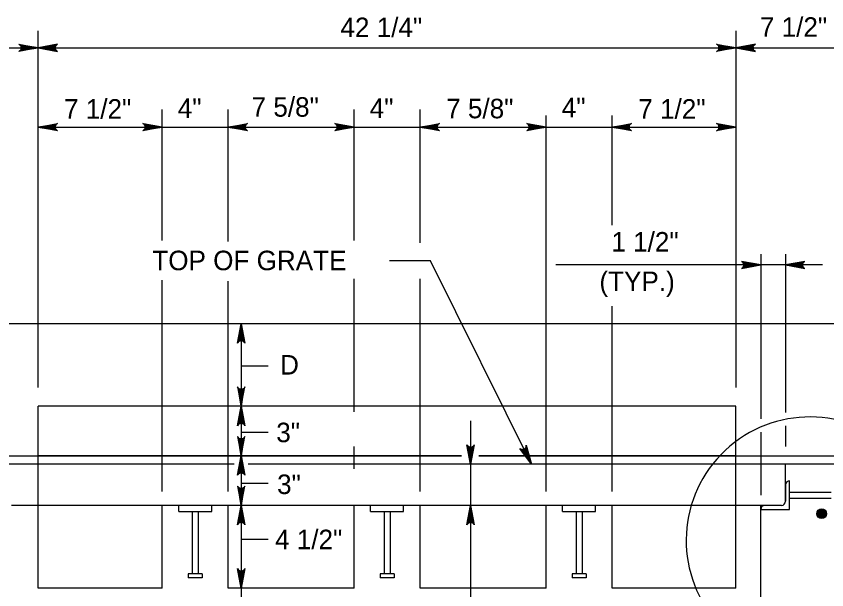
# Model space of a CAD drawing. Extents: x 2087776 to 2104538, y 970919 to 982612.
# Drawn here: x 2096408.5 to 2096817.6, y 973615.4 to 973904.7 of the extents above; entities that cross this region are included whole.
import ezdxf

# ---------------------------------------------------------------- set-up
doc = ezdxf.new("R2010")
doc.units = 0
doc.layers.add('1', color=7, linetype='Continuous')

msp = doc.modelspace()

# ---------------------------------------------------------------- linework, layer by layer
at = {"layer": '1'}
for p, q in [((2096419.68, 973717.51), (2096419.68, 973897.38)), ((2096771.77, 973897.38), (2096771.77, 973717.51)), ((2096307.19, 973888.8), (2096884.27, 973888.8)), ((2096482.2, 973791.68), (2096482.2, 973857.72)), ((2096515.53, 973791.07), (2096515.53, 973857.72)), ((2096579.07, 973791.68), (2096579.07, 973857.72)), ((2096612.4, 973790.47), (2096612.4, 973857.72)), ((2096675.94, 973665.08), (2096675.94, 973854.73)), ((2096709.27, 973799.26), (2096709.27, 973854.73)), ((2096419.68, 973848.8), (2096771.77, 973848.8)), ((2096784.27, 973784.7), (2096784.27, 973701.64)), ((2096796.77, 973784.7), (2096796.77, 973704.8)), ((2096815.4, 973779.25), (2096680.89, 973779.25)), ((2096482.2, 973665.08), (2096482.2, 973771.65)), ((2096515.53, 973665.08), (2096515.53, 973771.04)), ((2096579.07, 973705.13), (2096579.07, 973772.25)), ((2096612.4, 973665.08), (2096612.4, 973772.25)), ((2096709.27, 973665.08), (2096709.27, 973758.4)), ((2096834.27, 973749.63), (2096357.19, 973749.63)), ((2096522.11, 973749.63), (2096522.11, 973565.49)), ((2096522.11, 973728.44), (2096535.67, 973728.44)), ((2096771.77, 973707.96), (2096419.68, 973707.96)), ((2096419.68, 973616.29), (2096419.68, 973707.96)), ((2096771.77, 973616.29), (2096771.77, 973707.96)), ((2096637.87, 973700.66), (2096637.87, 973575.25)), ((2096796.77, 973698.04), (2096796.77, 973687.77)), ((2096522.11, 973694.93), (2096535.67, 973694.93)), ((2096784.27, 973694.88), (2096784.27, 973663.07)), ((2096579.07, 973676.47), (2096579.07, 973687.71)), ((2096255.26, 973682.96), (2096633.31, 973682.96)), ((2096633.31, 973682.96), (2096419.68, 973682.96)), ((2096771.77, 973682.96), (2096641.95, 973682.96)), ((2096641.95, 973682.96), (2096936.2, 973682.96)), ((2096518.53, 973678.79), (2096357.19, 973678.79)), ((2096834.27, 973678.79), (2096525.52, 973678.79)), ((2096796.77, 973660.04), (2096796.77, 973678.79)), ((2096522.11, 973669.17), (2096535.67, 973669.17)), ((2096796.77, 973668.37), (2096796.77, 973660.04)), ((2096798.85, 973655.88), (2096798.85, 973670.46)), ((2096798.85, 973664.73), (2096819.77, 973664.73)), ((2096798.85, 973661.61), (2096819.77, 973661.61)), ((2096785.31, 973657.96), (2096406.15, 973657.96)), ((2096482.2, 973616.29), (2096482.2, 973657.96)), ((2096490.53, 973654.83), (2096490.53, 973657.96)), ((2096507.19, 973654.83), (2096507.19, 973657.96)), ((2096515.53, 973616.29), (2096515.53, 973657.96)), ((2096579.07, 973616.29), (2096579.07, 973657.96)), ((2096587.4, 973654.83), (2096587.4, 973657.96)), ((2096604.06, 973654.83), (2096604.06, 973657.96)), ((2096612.4, 973616.29), (2096612.4, 973657.96)), ((2096675.94, 973616.29), (2096675.94, 973657.96)), ((2096684.27, 973654.83), (2096684.27, 973657.96)), ((2096700.93, 973654.83), (2096700.93, 973657.96)), ((2096709.27, 973616.29), (2096709.27, 973657.96)), ((2096784.27, 973595.44), (2096784.27, 973657.96)), ((2096784.27, 973655.88), (2096798.85, 973655.88)), ((2096794.69, 973657.96), (2096785.31, 973657.96)), ((2096794.69, 973657.96), (2096786.35, 973657.96)), ((2096490.53, 973654.83), (2096507.19, 973654.83)), ((2096497.3, 973654.83), (2096497.3, 973623.5)), ((2096500.42, 973654.83), (2096500.42, 973623.5)), ((2096587.4, 973654.83), (2096604.06, 973654.83)), ((2096594.17, 973654.83), (2096594.17, 973623.5)), ((2096597.29, 973654.83), (2096597.29, 973623.5)), ((2096684.27, 973654.83), (2096700.93, 973654.83)), ((2096691.04, 973654.83), (2096691.04, 973623.5)), ((2096694.16, 973654.83), (2096694.16, 973623.5)), ((2096522.11, 973640.9), (2096535.67, 973640.9)), ((2096495.3, 973623.5), (2096495.3, 973621.5)), ((2096502.42, 973623.5), (2096495.3, 973623.5)), ((2096502.42, 973623.5), (2096502.42, 973621.5)), ((2096592.17, 973623.5), (2096592.17, 973621.5)), ((2096599.29, 973623.5), (2096592.17, 973623.5)), ((2096599.29, 973623.5), (2096599.29, 973621.5)), ((2096689.04, 973623.5), (2096689.04, 973621.5)), ((2096696.16, 973623.5), (2096689.04, 973623.5)), ((2096696.16, 973623.5), (2096696.16, 973621.5)), ((2096502.42, 973621.5), (2096495.3, 973621.5)), ((2096599.29, 973621.5), (2096592.17, 973621.5)), ((2096696.16, 973621.5), (2096689.04, 973621.5)), ((2096482.2, 973616.29), (2096419.68, 973616.29)), ((2096579.07, 973616.29), (2096515.53, 973616.29)), ((2096675.94, 973616.29), (2096612.4, 973616.29)), ((2096771.77, 973616.29), (2096709.27, 973616.29))]:
    msp.add_line(p, q, dxfattribs=at)
for points in [[(2096419.68, 973888.8), (2096409.89, 973886.97), (2096410.27, 973887.23), (2096410.65, 973887.49), (2096410.84, 973887.82), (2096411.04, 973888.15), (2096411.09, 973888.48), (2096411.15, 973888.8), (2096411.09, 973889.13), (2096411.04, 973889.46), (2096410.84, 973889.79), (2096410.65, 973890.12), (2096410.27, 973890.38), (2096409.89, 973890.64), (2096419.68, 973888.8), (2096410.27, 973890.38), (2096410.65, 973890.12), (2096419.68, 973888.8), (2096410.84, 973889.79), (2096411.04, 973889.46), (2096419.68, 973888.8), (2096411.09, 973889.13), (2096411.15, 973888.8), (2096419.68, 973888.8), (2096411.09, 973888.48), (2096411.04, 973888.15), (2096419.68, 973888.8), (2096410.84, 973887.82), (2096410.65, 973887.49), (2096419.68, 973888.8), (2096410.27, 973887.23)], [(2096419.68, 973888.8), (2096429.46, 973886.97), (2096429.09, 973887.23), (2096428.71, 973887.49), (2096428.52, 973887.82), (2096428.32, 973888.15), (2096428.27, 973888.48), (2096428.21, 973888.8), (2096428.27, 973889.13), (2096428.32, 973889.46), (2096428.52, 973889.79), (2096428.71, 973890.12), (2096429.09, 973890.38), (2096429.46, 973890.64), (2096419.68, 973888.8), (2096429.09, 973890.38), (2096428.71, 973890.12), (2096419.68, 973888.8), (2096428.52, 973889.79), (2096428.32, 973889.46), (2096419.68, 973888.8), (2096428.27, 973889.13), (2096428.21, 973888.8), (2096419.68, 973888.8), (2096428.27, 973888.48), (2096428.32, 973888.15), (2096419.68, 973888.8), (2096428.52, 973887.82), (2096428.71, 973887.49), (2096419.68, 973888.8), (2096429.09, 973887.23)], [(2096771.77, 973888.8), (2096761.98, 973886.97), (2096762.36, 973887.23), (2096762.74, 973887.49), (2096762.93, 973887.82), (2096763.13, 973888.15), (2096763.18, 973888.48), (2096763.24, 973888.8), (2096763.18, 973889.13), (2096763.13, 973889.46), (2096762.93, 973889.79), (2096762.74, 973890.12), (2096762.36, 973890.38), (2096761.98, 973890.64), (2096771.77, 973888.8), (2096762.36, 973890.38), (2096762.74, 973890.12), (2096771.77, 973888.8), (2096762.93, 973889.79), (2096763.13, 973889.46), (2096771.77, 973888.8), (2096763.18, 973889.13), (2096763.24, 973888.8), (2096771.77, 973888.8), (2096763.18, 973888.48), (2096763.13, 973888.15), (2096771.77, 973888.8), (2096762.93, 973887.82), (2096762.74, 973887.49), (2096771.77, 973888.8), (2096762.36, 973887.23)], [(2096771.77, 973888.8), (2096781.55, 973886.97), (2096781.18, 973887.23), (2096780.8, 973887.49), (2096780.61, 973887.82), (2096780.41, 973888.15), (2096780.36, 973888.48), (2096780.3, 973888.8), (2096780.36, 973889.13), (2096780.41, 973889.46), (2096780.61, 973889.79), (2096780.8, 973890.12), (2096781.18, 973890.38), (2096781.55, 973890.64), (2096771.77, 973888.8), (2096781.18, 973890.38), (2096780.8, 973890.12), (2096771.77, 973888.8), (2096780.61, 973889.79), (2096780.41, 973889.46), (2096771.77, 973888.8), (2096780.36, 973889.13), (2096780.3, 973888.8), (2096771.77, 973888.8), (2096780.36, 973888.48), (2096780.41, 973888.15), (2096771.77, 973888.8), (2096780.61, 973887.82), (2096780.8, 973887.49), (2096771.77, 973888.8), (2096781.18, 973887.23)], [(2096419.68, 973848.8), (2096429.46, 973850.64), (2096429.09, 973850.38), (2096428.71, 973850.12), (2096428.52, 973849.79), (2096428.32, 973849.46), (2096428.27, 973849.13), (2096428.21, 973848.8), (2096428.27, 973848.48), (2096428.32, 973848.15), (2096428.52, 973847.82), (2096428.71, 973847.49), (2096429.09, 973847.23), (2096429.46, 973846.97), (2096419.68, 973848.8), (2096429.09, 973847.23), (2096428.71, 973847.49), (2096419.68, 973848.8), (2096428.52, 973847.82), (2096428.32, 973848.15), (2096419.68, 973848.8), (2096428.27, 973848.48), (2096428.21, 973848.8), (2096419.68, 973848.8), (2096428.27, 973849.13), (2096428.32, 973849.46), (2096419.68, 973848.8), (2096428.52, 973849.79), (2096428.71, 973850.12), (2096419.68, 973848.8), (2096429.09, 973850.38)], [(2096482.2, 973848.8), (2096472.41, 973846.97), (2096472.79, 973847.23), (2096473.17, 973847.49), (2096473.36, 973847.82), (2096473.56, 973848.15), (2096473.61, 973848.48), (2096473.67, 973848.8), (2096473.61, 973849.13), (2096473.56, 973849.46), (2096473.36, 973849.79), (2096473.17, 973850.12), (2096472.79, 973850.38), (2096472.41, 973850.64), (2096482.2, 973848.8), (2096472.79, 973850.38), (2096473.17, 973850.12), (2096482.2, 973848.8), (2096473.36, 973849.79), (2096473.56, 973849.46), (2096482.2, 973848.8), (2096473.61, 973849.13), (2096473.67, 973848.8), (2096482.2, 973848.8), (2096473.61, 973848.48), (2096473.56, 973848.15), (2096482.2, 973848.8), (2096473.36, 973847.82), (2096473.17, 973847.49), (2096482.2, 973848.8), (2096472.79, 973847.23)], [(2096515.53, 973848.8), (2096525.31, 973850.64), (2096524.94, 973850.38), (2096524.56, 973850.12), (2096524.37, 973849.79), (2096524.17, 973849.46), (2096524.12, 973849.13), (2096524.06, 973848.8), (2096524.12, 973848.48), (2096524.17, 973848.15), (2096524.37, 973847.82), (2096524.56, 973847.49), (2096524.94, 973847.23), (2096525.31, 973846.97), (2096515.53, 973848.8), (2096524.94, 973847.23), (2096524.56, 973847.49), (2096515.53, 973848.8), (2096524.37, 973847.82), (2096524.17, 973848.15), (2096515.53, 973848.8), (2096524.12, 973848.48), (2096524.06, 973848.8), (2096515.53, 973848.8), (2096524.12, 973849.13), (2096524.17, 973849.46), (2096515.53, 973848.8), (2096524.37, 973849.79), (2096524.56, 973850.12), (2096515.53, 973848.8), (2096524.94, 973850.38)], [(2096579.07, 973848.8), (2096569.28, 973846.97), (2096569.66, 973847.23), (2096570.04, 973847.49), (2096570.23, 973847.82), (2096570.43, 973848.15), (2096570.48, 973848.48), (2096570.54, 973848.8), (2096570.48, 973849.13), (2096570.43, 973849.46), (2096570.23, 973849.79), (2096570.04, 973850.12), (2096569.66, 973850.38), (2096569.28, 973850.64), (2096579.07, 973848.8), (2096569.66, 973850.38), (2096570.04, 973850.12), (2096579.07, 973848.8), (2096570.23, 973849.79), (2096570.43, 973849.46), (2096579.07, 973848.8), (2096570.48, 973849.13), (2096570.54, 973848.8), (2096579.07, 973848.8), (2096570.48, 973848.48), (2096570.43, 973848.15), (2096579.07, 973848.8), (2096570.23, 973847.82), (2096570.04, 973847.49), (2096579.07, 973848.8), (2096569.66, 973847.23)], [(2096612.4, 973848.8), (2096622.18, 973850.64), (2096621.81, 973850.38), (2096621.43, 973850.12), (2096621.24, 973849.79), (2096621.04, 973849.46), (2096620.99, 973849.13), (2096620.93, 973848.8), (2096620.99, 973848.48), (2096621.04, 973848.15), (2096621.24, 973847.82), (2096621.43, 973847.49), (2096621.81, 973847.23), (2096622.18, 973846.97), (2096612.4, 973848.8), (2096621.81, 973847.23), (2096621.43, 973847.49), (2096612.4, 973848.8), (2096621.24, 973847.82), (2096621.04, 973848.15), (2096612.4, 973848.8), (2096620.99, 973848.48), (2096620.93, 973848.8), (2096612.4, 973848.8), (2096620.99, 973849.13), (2096621.04, 973849.46), (2096612.4, 973848.8), (2096621.24, 973849.79), (2096621.43, 973850.12), (2096612.4, 973848.8), (2096621.81, 973850.38)], [(2096675.94, 973848.8), (2096666.15, 973846.97), (2096666.53, 973847.23), (2096666.91, 973847.49), (2096667.1, 973847.82), (2096667.3, 973848.15), (2096667.35, 973848.48), (2096667.41, 973848.8), (2096667.35, 973849.13), (2096667.3, 973849.46), (2096667.1, 973849.79), (2096666.91, 973850.12), (2096666.53, 973850.38), (2096666.15, 973850.64), (2096675.94, 973848.8), (2096666.53, 973850.38), (2096666.91, 973850.12), (2096675.94, 973848.8), (2096667.1, 973849.79), (2096667.3, 973849.46), (2096675.94, 973848.8), (2096667.35, 973849.13), (2096667.41, 973848.8), (2096675.94, 973848.8), (2096667.35, 973848.48), (2096667.3, 973848.15), (2096675.94, 973848.8), (2096667.1, 973847.82), (2096666.91, 973847.49), (2096675.94, 973848.8), (2096666.53, 973847.23)], [(2096709.27, 973848.8), (2096719.05, 973850.64), (2096718.68, 973850.38), (2096718.3, 973850.12), (2096718.11, 973849.79), (2096717.91, 973849.46), (2096717.86, 973849.13), (2096717.8, 973848.8), (2096717.86, 973848.48), (2096717.91, 973848.15), (2096718.11, 973847.82), (2096718.3, 973847.49), (2096718.68, 973847.23), (2096719.05, 973846.97), (2096709.27, 973848.8), (2096718.68, 973847.23), (2096718.3, 973847.49), (2096709.27, 973848.8), (2096718.11, 973847.82), (2096717.91, 973848.15), (2096709.27, 973848.8), (2096717.86, 973848.48), (2096717.8, 973848.8), (2096709.27, 973848.8), (2096717.86, 973849.13), (2096717.91, 973849.46), (2096709.27, 973848.8), (2096718.11, 973849.79), (2096718.3, 973850.12), (2096709.27, 973848.8), (2096718.68, 973850.38)], [(2096771.77, 973848.8), (2096761.98, 973846.97), (2096762.36, 973847.23), (2096762.74, 973847.49), (2096762.93, 973847.82), (2096763.13, 973848.15), (2096763.18, 973848.48), (2096763.24, 973848.8), (2096763.18, 973849.13), (2096763.13, 973849.46), (2096762.93, 973849.79), (2096762.74, 973850.12), (2096762.36, 973850.38), (2096761.98, 973850.64), (2096771.77, 973848.8), (2096762.36, 973850.38), (2096762.74, 973850.12), (2096771.77, 973848.8), (2096762.93, 973849.79), (2096763.13, 973849.46), (2096771.77, 973848.8), (2096763.18, 973849.13), (2096763.24, 973848.8), (2096771.77, 973848.8), (2096763.18, 973848.48), (2096763.13, 973848.15), (2096771.77, 973848.8), (2096762.93, 973847.82), (2096762.74, 973847.49), (2096771.77, 973848.8), (2096762.36, 973847.23)], [(2096668.63, 973678.79), (2096617.64, 973781.36), (2096597, 973781.36)], [(2096784.27, 973779.25), (2096774.48, 973781.08), (2096774.86, 973780.82), (2096775.24, 973780.56), (2096775.43, 973780.23), (2096775.63, 973779.9), (2096775.68, 973779.58), (2096775.74, 973779.25), (2096775.68, 973778.92), (2096775.63, 973778.59), (2096775.43, 973778.26), (2096775.24, 973777.93), (2096774.86, 973777.67), (2096774.48, 973777.41), (2096784.27, 973779.25), (2096774.86, 973777.67), (2096775.24, 973777.93), (2096784.27, 973779.25), (2096775.43, 973778.26), (2096775.63, 973778.59), (2096784.27, 973779.25), (2096775.68, 973778.92), (2096775.74, 973779.25), (2096784.27, 973779.25), (2096775.68, 973779.58), (2096775.63, 973779.9), (2096784.27, 973779.25), (2096775.43, 973780.23), (2096775.24, 973780.56), (2096784.27, 973779.25), (2096774.86, 973780.82)], [(2096796.77, 973779.25), (2096806.55, 973777.41), (2096806.18, 973777.67), (2096805.8, 973777.93), (2096805.61, 973778.26), (2096805.41, 973778.59), (2096805.36, 973778.92), (2096805.3, 973779.25), (2096805.36, 973779.58), (2096805.41, 973779.9), (2096805.61, 973780.23), (2096805.8, 973780.56), (2096806.18, 973780.82), (2096806.55, 973781.08), (2096796.77, 973779.25), (2096806.18, 973780.82), (2096805.8, 973780.56), (2096796.77, 973779.25), (2096805.61, 973780.23), (2096805.41, 973779.9), (2096796.77, 973779.25), (2096805.36, 973779.58), (2096805.3, 973779.25), (2096796.77, 973779.25), (2096805.36, 973778.92), (2096805.41, 973778.59), (2096796.77, 973779.25), (2096805.61, 973778.26), (2096805.8, 973777.93), (2096796.77, 973779.25), (2096806.18, 973777.67)], [(2096522.11, 973749.63), (2096523.94, 973739.85), (2096523.68, 973740.22), (2096523.42, 973740.6), (2096523.09, 973740.79), (2096522.77, 973740.99), (2096522.44, 973741.04), (2096522.11, 973741.1), (2096521.78, 973741.04), (2096521.45, 973740.99), (2096521.13, 973740.79), (2096520.8, 973740.6), (2096520.54, 973740.22), (2096520.28, 973739.85), (2096522.11, 973749.63), (2096520.54, 973740.22), (2096520.8, 973740.6), (2096522.11, 973749.63), (2096521.13, 973740.79), (2096521.45, 973740.99), (2096522.11, 973749.63), (2096521.78, 973741.04), (2096522.11, 973741.1), (2096522.11, 973749.63), (2096522.44, 973741.04), (2096522.77, 973740.99), (2096522.11, 973749.63), (2096523.09, 973740.79), (2096523.42, 973740.6), (2096522.11, 973749.63), (2096523.68, 973740.22)], [(2096522.11, 973707.96), (2096523.94, 973717.75), (2096523.68, 973717.37), (2096523.42, 973716.99), (2096523.09, 973716.8), (2096522.77, 973716.6), (2096522.44, 973716.55), (2096522.11, 973716.49), (2096521.78, 973716.55), (2096521.45, 973716.6), (2096521.13, 973716.8), (2096520.8, 973716.99), (2096520.54, 973717.37), (2096520.28, 973717.75), (2096522.11, 973707.96), (2096520.54, 973717.37), (2096520.8, 973716.99), (2096522.11, 973707.96), (2096521.13, 973716.8), (2096521.45, 973716.6), (2096522.11, 973707.96), (2096521.78, 973716.55), (2096522.11, 973716.49), (2096522.11, 973707.96), (2096522.44, 973716.55), (2096522.77, 973716.6), (2096522.11, 973707.96), (2096523.09, 973716.8), (2096523.42, 973716.99), (2096522.11, 973707.96), (2096523.68, 973717.37)], [(2096522.11, 973707.96), (2096523.94, 973698.18), (2096523.68, 973698.55), (2096523.42, 973698.93), (2096523.09, 973699.12), (2096522.77, 973699.32), (2096522.44, 973699.37), (2096522.11, 973699.43), (2096521.78, 973699.37), (2096521.45, 973699.32), (2096521.13, 973699.12), (2096520.8, 973698.93), (2096520.54, 973698.55), (2096520.28, 973698.18), (2096522.11, 973707.96), (2096520.54, 973698.55), (2096520.8, 973698.93), (2096522.11, 973707.96), (2096521.13, 973699.12), (2096521.45, 973699.32), (2096522.11, 973707.96), (2096521.78, 973699.37), (2096522.11, 973699.43), (2096522.11, 973707.96), (2096522.44, 973699.37), (2096522.77, 973699.32), (2096522.11, 973707.96), (2096523.09, 973699.12), (2096523.42, 973698.93), (2096522.11, 973707.96), (2096523.68, 973698.55)], [(2096522.11, 973682.96), (2096523.94, 973692.75), (2096523.68, 973692.37), (2096523.42, 973691.99), (2096523.09, 973691.8), (2096522.77, 973691.6), (2096522.44, 973691.55), (2096522.11, 973691.49), (2096521.78, 973691.55), (2096521.45, 973691.6), (2096521.13, 973691.8), (2096520.8, 973691.99), (2096520.54, 973692.37), (2096520.28, 973692.75), (2096522.11, 973682.96), (2096520.54, 973692.37), (2096520.8, 973691.99), (2096522.11, 973682.96), (2096521.13, 973691.8), (2096521.45, 973691.6), (2096522.11, 973682.96), (2096521.78, 973691.55), (2096522.11, 973691.49), (2096522.11, 973682.96), (2096522.44, 973691.55), (2096522.77, 973691.6), (2096522.11, 973682.96), (2096523.09, 973691.8), (2096523.42, 973691.99), (2096522.11, 973682.96), (2096523.68, 973692.37)], [(2096637.87, 973678.79), (2096636.03, 973688.58), (2096636.29, 973688.2), (2096636.56, 973687.82), (2096636.88, 973687.63), (2096637.21, 973687.43), (2096637.54, 973687.38), (2096637.87, 973687.32), (2096638.2, 973687.38), (2096638.52, 973687.43), (2096638.85, 973687.63), (2096639.18, 973687.82), (2096639.44, 973688.2), (2096639.7, 973688.58), (2096637.87, 973678.79), (2096639.44, 973688.2), (2096639.18, 973687.82), (2096637.87, 973678.79), (2096638.85, 973687.63), (2096638.52, 973687.43), (2096637.87, 973678.79), (2096638.2, 973687.38), (2096637.87, 973687.32), (2096637.87, 973678.79), (2096637.54, 973687.38), (2096637.21, 973687.43), (2096637.87, 973678.79), (2096636.88, 973687.63), (2096636.56, 973687.82), (2096637.87, 973678.79), (2096636.29, 973688.2)], [(2096668.63, 973678.79), (2096662.68, 973686.67), (2096663.08, 973686.46), (2096663.48, 973686.24), (2096663.85, 973686.21), (2096664.23, 973686.18), (2096664.55, 973686.27), (2096664.86, 973686.37), (2096665.13, 973686.56), (2096665.4, 973686.76), (2096665.6, 973687.08), (2096665.81, 973687.39), (2096665.87, 973687.85), (2096665.94, 973688.3), (2096668.63, 973678.79), (2096665.87, 973687.85), (2096665.81, 973687.39), (2096668.63, 973678.79), (2096665.6, 973687.08), (2096665.4, 973686.76), (2096668.63, 973678.79), (2096665.13, 973686.56), (2096664.86, 973686.37), (2096668.63, 973678.79), (2096664.55, 973686.27), (2096664.23, 973686.18), (2096668.63, 973678.79), (2096663.85, 973686.21), (2096663.48, 973686.24), (2096668.63, 973678.79), (2096663.08, 973686.46)], [(2096522.11, 973682.96), (2096523.94, 973673.18), (2096523.68, 973673.55), (2096523.42, 973673.93), (2096523.09, 973674.12), (2096522.77, 973674.32), (2096522.44, 973674.37), (2096522.11, 973674.43), (2096521.78, 973674.37), (2096521.45, 973674.32), (2096521.13, 973674.12), (2096520.8, 973673.93), (2096520.54, 973673.55), (2096520.28, 973673.18), (2096522.11, 973682.96), (2096520.54, 973673.55), (2096520.8, 973673.93), (2096522.11, 973682.96), (2096521.13, 973674.12), (2096521.45, 973674.32), (2096522.11, 973682.96), (2096521.78, 973674.37), (2096522.11, 973674.43), (2096522.11, 973682.96), (2096522.44, 973674.37), (2096522.77, 973674.32), (2096522.11, 973682.96), (2096523.09, 973674.12), (2096523.42, 973673.93), (2096522.11, 973682.96), (2096523.68, 973673.55)], [(2096522.11, 973657.96), (2096523.94, 973667.75), (2096523.68, 973667.37), (2096523.42, 973666.99), (2096523.09, 973666.8), (2096522.77, 973666.6), (2096522.44, 973666.55), (2096522.11, 973666.49), (2096521.78, 973666.55), (2096521.45, 973666.6), (2096521.13, 973666.8), (2096520.8, 973666.99), (2096520.54, 973667.37), (2096520.28, 973667.75), (2096522.11, 973657.96), (2096520.54, 973667.37), (2096520.8, 973666.99), (2096522.11, 973657.96), (2096521.13, 973666.8), (2096521.45, 973666.6), (2096522.11, 973657.96), (2096521.78, 973666.55), (2096522.11, 973666.49), (2096522.11, 973657.96), (2096522.44, 973666.55), (2096522.77, 973666.6), (2096522.11, 973657.96), (2096523.09, 973666.8), (2096523.42, 973666.99), (2096522.11, 973657.96), (2096523.68, 973667.37)], [(2096522.11, 973657.96), (2096523.94, 973648.18), (2096523.68, 973648.55), (2096523.42, 973648.93), (2096523.09, 973649.12), (2096522.77, 973649.32), (2096522.44, 973649.37), (2096522.11, 973649.43), (2096521.78, 973649.37), (2096521.45, 973649.32), (2096521.13, 973649.12), (2096520.8, 973648.93), (2096520.54, 973648.55), (2096520.28, 973648.18), (2096522.11, 973657.96), (2096520.54, 973648.55), (2096520.8, 973648.93), (2096522.11, 973657.96), (2096521.13, 973649.12), (2096521.45, 973649.32), (2096522.11, 973657.96), (2096521.78, 973649.37), (2096522.11, 973649.43), (2096522.11, 973657.96), (2096522.44, 973649.37), (2096522.77, 973649.32), (2096522.11, 973657.96), (2096523.09, 973649.12), (2096523.42, 973648.93), (2096522.11, 973657.96), (2096523.68, 973648.55)], [(2096637.87, 973657.96), (2096639.7, 973648.18), (2096639.44, 973648.55), (2096639.18, 973648.93), (2096638.85, 973649.12), (2096638.52, 973649.32), (2096638.2, 973649.37), (2096637.87, 973649.43), (2096637.54, 973649.37), (2096637.21, 973649.32), (2096636.88, 973649.12), (2096636.56, 973648.93), (2096636.29, 973648.55), (2096636.03, 973648.18), (2096637.87, 973657.96), (2096636.29, 973648.55), (2096636.56, 973648.93), (2096637.87, 973657.96), (2096636.88, 973649.12), (2096637.21, 973649.32), (2096637.87, 973657.96), (2096637.54, 973649.37), (2096637.87, 973649.43), (2096637.87, 973657.96), (2096638.2, 973649.37), (2096638.52, 973649.32), (2096637.87, 973657.96), (2096638.85, 973649.12), (2096639.18, 973648.93), (2096637.87, 973657.96), (2096639.44, 973648.55)], [(2096522.11, 973616.29), (2096520.28, 973626.08), (2096520.54, 973625.7), (2096520.8, 973625.32), (2096521.13, 973625.13), (2096521.45, 973624.93), (2096521.78, 973624.88), (2096522.11, 973624.82), (2096522.44, 973624.88), (2096522.77, 973624.93), (2096523.09, 973625.13), (2096523.42, 973625.32), (2096523.68, 973625.7), (2096523.94, 973626.08), (2096522.11, 973616.29), (2096523.68, 973625.7), (2096523.42, 973625.32), (2096522.11, 973616.29), (2096523.09, 973625.13), (2096522.77, 973624.93), (2096522.11, 973616.29), (2096522.44, 973624.88), (2096522.11, 973624.82), (2096522.11, 973616.29), (2096521.78, 973624.88), (2096521.45, 973624.93), (2096522.11, 973616.29), (2096521.13, 973625.13), (2096520.8, 973625.32), (2096522.11, 973616.29), (2096520.54, 973625.7)]]:
    msp.add_lwpolyline(points, dxfattribs=at)
for radius in [2.45, 2.27, 2.1, 1.93, 1.75, 1.58, 1.4, 1.23, 1.06, 0.883, 0.709, 0.535, 0.361, 0.188]:
    msp.add_circle((2096815.05, 973653.79), radius, dxfattribs=at)
for centre, radius, start, end in [((2096808.93, 973640.33), 62.27, 45.8156, 35.2038), ((2096798.85, 973668.37), 2.08, 90, 180), ((2096794.69, 973660.04), 2.08, 270, 0), ((2096786.35, 973655.88), 2.08, 90, 180)]:
    msp.add_arc(centre, radius, start, end, dxfattribs=at)

# ---------------------------------------------------------------- texts
for s, height, p in [('42 1/4"', 9.843, (2096572.16, 973894.2)), ('1 1/2"', 9.843, (2096708.89, 973786.02)), ('TOP OF GRATE', 9.8425, (2096477.23, 973776.62)), ('(TYP.)', 9.843, (2096702.85, 973766.1))]:
    msp.add_text(s, height=height, dxfattribs=at).set_placement(p)
for s, height, p in [('7 1/2"', 9.843, (2096783.83, 973894.37)), ('7 5/8"', 9.843, (2096527.32, 973854.05)), ('7 1/2"', 9.843, (2096432.67, 973853.06)), ('4"', 9.843, (2096490.07, 973853.45)), ('4"', 9.843, (2096586.94, 973853.45)), ('7 5/8"', 9.843, (2096625.52, 973853.25)), ('4"', 9.843, (2096683.85, 973853.74)), ('7 1/2"', 9.843, (2096722.47, 973853.06)), ('D', 9.84, (2096541.7, 973723.99)), ('3"', 9.843, (2096539.78, 973689.86)), ('3"', 9.843, (2096540.19, 973663.71)), ('4 1/2"', 9.843, (2096539.16, 973635.9))]:
    msp.add_text(s, height=height, rotation=360, dxfattribs=at).set_placement(p)

doc.saveas('drawing.dxf')
